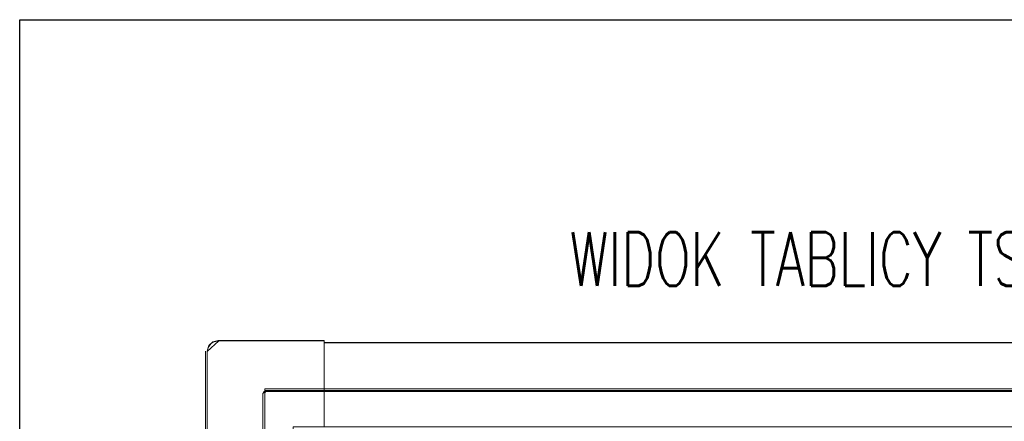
# Model space of a CAD drawing. Header units: millimetres. Extents: x -1290 to 1795, y -4192 to -1311.
# Tile 461 of 656: x 1365 to 1493, y -3599 to -3547. Entities that reach past the tile are written whole.
import ezdxf

# ---------------------------------------------------------------- set-up
doc = ezdxf.new("R2010")
doc.units = ezdxf.units.MM
doc.linetypes.add('REDNIA', pattern=[0])
doc.layers.add('Aparatura', color=7, linetype='Continuous', lineweight=13)
doc.layers.add('Symbole', color=3, linetype='Continuous')
doc.styles.add('ROMANS', font='romans.shx', dxfattribs={"width": 0.8})

msp = doc.modelspace()

# ---------------------------------------------------------------- linework, layer by layer
at = {"layer": 'Aparatura', "color": 7, "lineweight": 13}
for points in [[(1390.44, -3588.71), (1389.72, -3588.88), (1389.22, -3589.36), (1388.98, -3590.08)], [(1389.38, -3766.84), (1389.38, -3602.98), (1389.01, -3602.98), (1389.01, -3590.12), (1389.14, -3589.61), (1389.51, -3589.11), (1389.89, -3588.87), (1390.51, -3588.73), (1404.26, -3588.73), (1404.26, -3588.99), (1550.43, -3588.99), (1550.43, -3588.73), (1564.18, -3588.73), (1564.8, -3588.87), (1565.19, -3589.11), (1565.56, -3589.61), (1565.56, -3590.12), (1565.56, -3602.98), (1565.31, -3602.98), (1565.31, -3766.84)], [(1389.38, -3766.84), (1389.38, -3602.98), (1389.01, -3602.98), (1389.01, -3590.12), (1389.14, -3589.61), (1389.51, -3589.11), (1389.89, -3588.87), (1390.51, -3588.73), (1404.26, -3588.73), (1404.26, -3588.99), (1550.43, -3588.99), (1550.43, -3588.73), (1564.18, -3588.73), (1564.8, -3588.87), (1565.19, -3589.11), (1565.56, -3589.61), (1565.56, -3590.12), (1565.56, -3602.98), (1565.31, -3602.98), (1565.31, -3766.84)], [(1389.38, -3766.84), (1389.38, -3602.98), (1389.01, -3602.98), (1389.01, -3590.12), (1389.14, -3589.61), (1389.51, -3589.11), (1389.89, -3588.87), (1390.51, -3588.73), (1404.26, -3588.73), (1404.26, -3588.99), (1550.43, -3588.99), (1550.43, -3588.73), (1564.18, -3588.73), (1564.8, -3588.87), (1565.19, -3589.11), (1565.56, -3589.61), (1565.56, -3590.12), (1565.56, -3602.98), (1565.31, -3602.98), (1565.31, -3766.84)], [(1404.27, -3590.08), (1404.27, -3588.71)], [(1550.3, -3588.95), (1404.27, -3588.95)], [(1388.78, -3602.95), (1388.78, -3590.08)], [(1404.27, -3599.95), (1404.27, -3590.08)]]:
    msp.add_lwpolyline(points, dxfattribs=at)
for points in [[(1400.23, -3602.95), (1400.23, -3599.95), (1404.27, -3599.95), (1404.27, -3590.08), (1404.27, -3588.95), (1404.27, -3588.71), (1390.44, -3588.71), (1389.72, -3588.88), (1389.22, -3589.36), (1388.98, -3590.08), (1388.98, -3602.95), (1389.31, -3602.95), (1390.44, -3602.95), (1400.23, -3602.95)], [(1400.23, -3602.95), (1400.23, -3599.95), (1404.27, -3599.95), (1404.27, -3590.08), (1404.27, -3588.95), (1404.27, -3588.71), (1390.44, -3588.71), (1389.72, -3588.88), (1389.22, -3589.36), (1388.98, -3590.08), (1388.98, -3602.95), (1389.31, -3602.95), (1390.44, -3602.95), (1400.23, -3602.95)], [(1390.51, -3588.73), (1389.89, -3588.87), (1389.51, -3589.11), (1389.14, -3589.61), (1389.01, -3590.12), (1390.51, -3588.73)], [(1390.51, -3588.73), (1404.26, -3588.73), (1390.51, -3588.73)], [(1404.26, -3590.12), (1404.26, -3588.73), (1404.26, -3590.12)], [(1550.43, -3588.99), (1404.26, -3588.99), (1550.43, -3588.99)], [(1404.27, -3599.95), (1550.3, -3599.95), (1550.3, -3590.08), (1550.3, -3588.95), (1404.27, -3588.95), (1404.27, -3590.08), (1404.27, -3599.95)], [(1404.27, -3599.95), (1550.3, -3599.95), (1550.3, -3590.08), (1550.3, -3588.95), (1404.27, -3588.95), (1404.27, -3590.08), (1404.27, -3599.95)], [(1389.01, -3602.98), (1389.01, -3590.12), (1389.01, -3602.98)], [(1404.26, -3594.99), (1404.26, -3590.12), (1404.26, -3594.99)], [(1396.64, -3595.24), (1396.4, -3595.37), (1396.26, -3595.61), (1396.64, -3595.24)], [(1396.5, -3595.24), (1396.5, -3594.99), (1396.5, -3595.24)], [(1558.19, -3594.99), (1396.5, -3594.99), (1558.19, -3594.99)], [(1555.18, -3595.24), (1396.5, -3595.24), (1555.18, -3595.24)], [(1396.64, -3595.37), (1396.5, -3595.49), (1396.5, -3595.61), (1396.64, -3595.37)], [(1399.51, -3595.24), (1396.64, -3595.24), (1399.51, -3595.24)], [(1555.18, -3595.37), (1396.64, -3595.37), (1555.18, -3595.37)], [(1400.26, -3595.24), (1408.64, -3595.24), (1400.26, -3595.24)], [(1396.26, -3595.61), (1396.26, -3774.21), (1396.26, -3595.61)], [(1396.5, -3595.61), (1396.5, -3774.21), (1396.5, -3595.61)]]:
    msp.add_lwpolyline(points, close=True, dxfattribs=at)
at = {"layer": 'Defpoints', "color": 6, "linetype": 'REDNIA'}
msp.add_lwpolyline([(1364.54, -3546.87), (1764.54, -3546.87), (1764.54, -3828.87), (1364.54, -3828.87)], close=True, dxfattribs=at)

# ---------------------------------------------------------------- texts
at = {"layer": 'Symbole', "color": 4, "style": 'ROMANS', "width": 0.7}
msp.add_text('WIDOK TABLICY TS13', height=7, dxfattribs=at).set_placement((1436.28, -3581.59))

doc.saveas('drawing.dxf')
